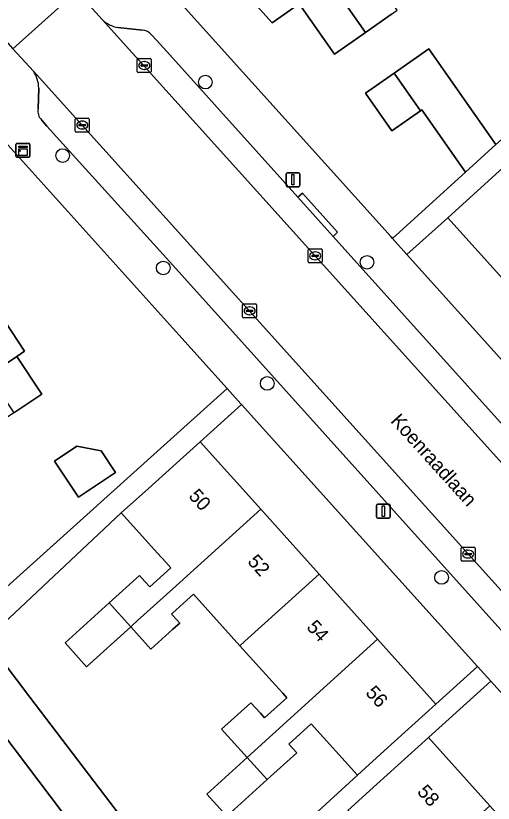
# Model space of a CAD drawing. Extents: x 158352 to 159489, y 383828 to 384603.
# Drawn here: x 158988.7 to 159023, y 384252.8 to 384309.3 of the extents above; entities that cross this region are included whole.
import ezdxf

# ---------------------------------------------------------------- set-up
doc = ezdxf.new("R2010")
doc.units = 0
for name, color, linetype in [('IMGEO_Boom', 7, 'Continuous'), ('IMGEO_Erf', 7, 'Continuous'), ('IMGEO_Kast', 7, 'Continuous'), ('IMGEO_Kolk', 7, 'Continuous'), ('IMGEO_Lichtmast', 7, 'Continuous'), ('IMGEO_Openbare_ruimte_label', 7, 'Continuous'), ('IMGEO_Pand', 7, 'Continuous'), ('IMGEO_Pand_nummerreeks', 7, 'Continuous'), ('IMGEO_Parkeervlak_open', 7, 'Continuous'), ('IMGEO_Rijbaan_lokaal_open', 7, 'Continuous'), ('IMGEO_Voetpad_open', 7, 'Continuous')]:
    doc.layers.add(name, color=color, linetype=linetype)

msp = doc.modelspace()

# ---------------------------------------------------------------- linework, layer by layer
at = {"layer": 'IMGEO_Boom'}
for centre in [(159002.34, 384304.531), (158992.095, 384299.264), (159013.94, 384291.605), (158999.313, 384291.198), (159006.781, 384282.914), (159019.291, 384268.999)]:
    msp.add_circle(centre, 0.489, dxfattribs=at)
at = {"layer": 'IMGEO_Erf'}
for points in [[(158995.677, 384315.657), (159015.663, 384293.436), (159015.763, 384293.325), (159021.003, 384298.072), (159017.867, 384302.542), (159017.775, 384302.478), (159015.725, 384301.042), (159013.832, 384303.744), (159015.88, 384305.179), (159018.37, 384306.924), (159020.263, 384304.222), (159023.188, 384300.047), (159038.711, 384313.862)], [(159015.696, 384309.41), (159013.83, 384308.102), (159011.601, 384306.54), (159009.075, 384310.143), (159007.133, 384308.783), (159001.638, 384314.896)], [(158985.203, 384265.743), (159003.905, 384282.542), (159000, 384286.89), (158983.624, 384305.06)], [(158986.787, 384264.307), (158989.753, 384260.415), (159001.908, 384244.436), (159013.252, 384254.815), (159009.929, 384258.49), (159008.325, 384257.04), (159008.893, 384256.412), (159006.771, 384254.493), (159003.883, 384251.881), (159002.456, 384253.46), (159005.345, 384256.071), (159003.504, 384258.108), (159005.609, 384260.011), (159006.293, 384259.254), (159006.59, 384258.925), (159008.186, 384260.368), (159007.889, 384260.697), (159007.373, 384261.267), (159004.82, 384264.091), (159001.48, 384267.786), (159000, 384266.449), (158999.914, 384266.371), (159000, 384266.276), (159000.497, 384265.725), (159000, 384265.276), (158998.424, 384263.851), (158996.979, 384265.448), (158993.819, 384262.591), (158992.266, 384264.309), (158995.426, 384267.166), (158997.607, 384269.138), (158997.987, 384268.718), (158998.355, 384268.312), (158999.87, 384269.681), (158999.502, 384270.088), (158998.911, 384270.741), (158996.307, 384273.622), (158986.598, 384264.555)], [(158983.152, 384230.05), (158999.981, 384241.374), (158998.379, 384243.754), (158995.719, 384241.967), (158994.387, 384243.95), (158997.206, 384245.844), (158993.796, 384249.884), (158983.504, 384263.466)]]:
    msp.add_lwpolyline(points, dxfattribs=at)
for points in [[(159028.311, 384285.316), (159024.102, 384289.974), (159019.736, 384294.806), (159016.804, 384292.169), (159033.755, 384273.322), (159036.73, 384275.998), (159032.518, 384280.659)], [(158986.492, 384283.295), (158984.581, 384286.148), (158987.459, 384288.074), (158989.369, 384285.222), (158988.812, 384284.849), (158990.615, 384282.157), (158988.591, 384280.801), (158986.003, 384279.068), (158984.2, 384281.76)], [(159004.922, 384281.411), (159001.956, 384278.73), (159006.314, 384273.887), (159010.505, 384269.23), (159014.696, 384264.572), (159018.889, 384259.912), (159021.88, 384262.61)], [(158991.514, 384277.337), (158993.121, 384278.413), (158994.865, 384278.076), (158995.9, 384276.531), (158993.246, 384274.752)], [(159022.835, 384261.552), (159018.359, 384257.514), (159022.762, 384252.621), (159025.12, 384250), (159026.953, 384247.962), (159031.144, 384243.305), (159035.292, 384238.694), (159039.799, 384242.749), (159033.255, 384250)]]:
    msp.add_lwpolyline(points, close=True, dxfattribs=at)
at = {"layer": 'IMGEO_Kast'}
for p, q in [((158988.748, 384299.212), (158988.748, 384300.053)), ((158988.748, 384300.053), (158988.748, 384299.212)), ((158988.823, 384300.137), (158989.664, 384300.137)), ((158989.664, 384300.137), (158988.823, 384300.137)), ((158989.748, 384300.062), (158989.748, 384299.221)), ((158989.748, 384299.221), (158989.748, 384300.062)), ((158989.673, 384299.137), (158988.832, 384299.137)), ((158988.832, 384299.137), (158989.673, 384299.137))]:
    msp.add_line(p, q, dxfattribs=at)
for points in [[(158988.943, 384299.927), (158989.543, 384299.927), (158989.543, 384299.842), (158988.943, 384299.842), (158988.943, 384299.927)], [(158988.943, 384299.752), (158989.543, 384299.752), (158989.543, 384299.263), (158988.943, 384299.263), (158988.943, 384299.752)]]:
    msp.add_lwpolyline(points, dxfattribs=at)
msp.add_circle((158989.027, 384299.601), 0.0377, dxfattribs=at)
for centre, start, end in [((158988.826, 384300.059), 92.4484, 184.2845), ((158988.826, 384300.059), 92.4484, 184.2845), ((158989.67, 384300.059), 2.4484, 94.2845), ((158989.67, 384300.059), 2.4484, 94.2845), ((158988.826, 384299.215), 182.4484, 274.2845), ((158988.826, 384299.215), 182.4484, 274.2845), ((158989.67, 384299.215), 272.4484, 4.2845), ((158989.67, 384299.215), 272.4484, 4.2845)]:
    msp.add_arc(centre, 0.0779, start, end, dxfattribs=at)
at = {"layer": 'IMGEO_Kolk'}
for p, q in [((158997.455, 384305.302), (158997.455, 384306.154)), ((158997.53, 384306.228), (158998.382, 384306.228)), ((158998.456, 384306.154), (158998.456, 384305.302)), ((158997.714, 384305.722), (158997.714, 384305.734)), ((158998.152, 384305.685), (158997.754, 384305.685)), ((158997.757, 384305.771), (158998.155, 384305.771)), ((158997.943, 384306.008), (158997.968, 384306.008)), ((158998.198, 384305.734), (158998.198, 384305.722)), ((158998.382, 384305.228), (158997.53, 384305.228)), ((158997.966, 384305.448), (158997.941, 384305.448)), ((158993.005, 384301.024), (158993.005, 384301.876)), ((158993.08, 384301.95), (158993.932, 384301.95)), ((158993.493, 384301.73), (158993.518, 384301.73)), ((158994.006, 384301.876), (158994.006, 384301.024)), ((158993.932, 384300.95), (158993.08, 384300.95)), ((158993.264, 384301.444), (158993.264, 384301.456)), ((158993.702, 384301.407), (158993.304, 384301.407)), ((158993.307, 384301.493), (158993.705, 384301.493)), ((158993.516, 384301.17), (158993.491, 384301.17)), ((158993.748, 384301.456), (158993.748, 384301.444)), ((159009.718, 384291.642), (159009.718, 384292.494)), ((159009.793, 384292.568), (159010.645, 384292.568)), ((159010.719, 384292.494), (159010.719, 384291.642)), ((159009.977, 384292.062), (159009.977, 384292.074)), ((159010.415, 384292.025), (159010.017, 384292.025)), ((159010.02, 384292.111), (159010.418, 384292.111)), ((159010.206, 384292.348), (159010.231, 384292.348)), ((159010.461, 384292.074), (159010.461, 384292.062)), ((159010.645, 384291.568), (159009.793, 384291.568)), ((159010.229, 384291.788), (159010.204, 384291.788)), ((159005.014, 384287.696), (159005.014, 384288.548)), ((159005.089, 384288.622), (159005.941, 384288.622)), ((159006.015, 384288.548), (159006.015, 384287.696)), ((159005.273, 384288.116), (159005.273, 384288.128)), ((159005.711, 384288.079), (159005.313, 384288.079)), ((159005.316, 384288.165), (159005.714, 384288.165)), ((159005.502, 384288.402), (159005.527, 384288.402)), ((159005.757, 384288.128), (159005.757, 384288.116)), ((159005.941, 384287.622), (159005.089, 384287.622)), ((159005.525, 384287.842), (159005.5, 384287.842)), ((159020.696, 384270.246), (159020.696, 384271.098)), ((159020.771, 384271.172), (159021.623, 384271.172)), ((159021.697, 384271.098), (159021.697, 384270.246)), ((159020.955, 384270.666), (159020.955, 384270.678)), ((159021.393, 384270.629), (159020.995, 384270.629)), ((159020.998, 384270.715), (159021.396, 384270.715)), ((159021.184, 384270.952), (159021.209, 384270.952)), ((159021.439, 384270.678), (159021.439, 384270.666)), ((159021.623, 384270.172), (159020.771, 384270.172)), ((159021.207, 384270.392), (159021.182, 384270.392))]:
    msp.add_line(p, q, dxfattribs=at)
for points in [[(158997.455, 384305.302), (158997.455, 384306.154)], [(158997.53, 384306.228), (158998.382, 384306.228)], [(158998.456, 384306.154), (158998.456, 384305.302)], [(158998.382, 384305.228), (158997.53, 384305.228)], [(158993.005, 384301.024), (158993.005, 384301.876)], [(158993.08, 384301.95), (158993.932, 384301.95)], [(158994.006, 384301.876), (158994.006, 384301.024)], [(158993.932, 384300.95), (158993.08, 384300.95)], [(159009.718, 384291.642), (159009.718, 384292.494)], [(159009.793, 384292.568), (159010.645, 384292.568)], [(159010.719, 384292.494), (159010.719, 384291.642)], [(159010.645, 384291.568), (159009.793, 384291.568)], [(159005.014, 384287.696), (159005.014, 384288.548)], [(159005.089, 384288.622), (159005.941, 384288.622)], [(159006.015, 384288.548), (159006.015, 384287.696)], [(159005.941, 384287.622), (159005.089, 384287.622)], [(159020.696, 384270.246), (159020.696, 384271.098)], [(159020.771, 384271.172), (159021.623, 384271.172)], [(159021.697, 384271.098), (159021.697, 384270.246)], [(159021.623, 384270.172), (159020.771, 384270.172)]]:
    msp.add_lwpolyline(points, dxfattribs=at)
for centre, radius, start, end in [((158997.532, 384306.152), 0.0765, 91.552, 178.448), ((158997.532, 384306.152), 0.0765, 91.552, 178.448), ((158998.38, 384306.152), 0.0765, 1.552, 88.448), ((158998.38, 384306.152), 0.0765, 1.552, 88.448), ((158997.754, 384305.731), 0.0403, 85.8775, 175.7526), ((158997.751, 384305.721), 0.0366, 178.938, 274.7102), ((158998.155, 384305.728), 0.043, 264.8664, 352.4533), ((158998.159, 384305.733), 0.0386, 1.7309, 96.639), ((158997.532, 384305.304), 0.0765, 181.552, 268.448), ((158997.532, 384305.304), 0.0765, 181.552, 268.448), ((158998.38, 384305.304), 0.0765, 271.552, 358.448), ((158998.38, 384305.304), 0.0765, 271.552, 358.448), ((158993.082, 384301.874), 0.0765, 91.552, 178.448), ((158993.082, 384301.874), 0.0765, 91.552, 178.448), ((158993.93, 384301.874), 0.0765, 1.552, 88.448), ((158993.93, 384301.874), 0.0765, 1.552, 88.448), ((158993.082, 384301.026), 0.0765, 181.552, 268.448), ((158993.082, 384301.026), 0.0765, 181.552, 268.448), ((158993.304, 384301.453), 0.0403, 85.8775, 175.7526), ((158993.301, 384301.443), 0.0366, 178.938, 274.7102), ((158993.705, 384301.45), 0.043, 264.8664, 352.4533), ((158993.709, 384301.455), 0.0386, 1.7309, 96.639), ((158993.93, 384301.026), 0.0765, 271.552, 358.448), ((158993.93, 384301.026), 0.0765, 271.552, 358.448), ((159009.795, 384292.492), 0.0765, 91.552, 178.448), ((159009.795, 384292.492), 0.0765, 91.552, 178.448), ((159010.643, 384292.492), 0.0765, 1.552, 88.448), ((159010.643, 384292.492), 0.0765, 1.552, 88.448), ((159010.017, 384292.071), 0.0403, 85.8775, 175.7526), ((159010.014, 384292.061), 0.0366, 178.938, 274.7102), ((159010.418, 384292.068), 0.043, 264.8664, 352.4533), ((159010.422, 384292.073), 0.0386, 1.7309, 96.639), ((159009.795, 384291.644), 0.0765, 181.552, 268.448), ((159009.795, 384291.644), 0.0765, 181.552, 268.448), ((159010.643, 384291.644), 0.0765, 271.552, 358.448), ((159010.643, 384291.644), 0.0765, 271.552, 358.448), ((159005.091, 384288.546), 0.0765, 91.552, 178.448), ((159005.091, 384288.546), 0.0765, 91.552, 178.448), ((159005.939, 384288.546), 0.0765, 1.552, 88.448), ((159005.939, 384288.546), 0.0765, 1.552, 88.448), ((159005.313, 384288.125), 0.0403, 85.8775, 175.7526), ((159005.31, 384288.115), 0.0366, 178.938, 274.7102), ((159005.714, 384288.122), 0.043, 264.8664, 352.4533), ((159005.718, 384288.127), 0.0386, 1.7309, 96.639), ((159005.091, 384287.698), 0.0765, 181.552, 268.448), ((159005.091, 384287.698), 0.0765, 181.552, 268.448), ((159005.939, 384287.698), 0.0765, 271.552, 358.448), ((159005.939, 384287.698), 0.0765, 271.552, 358.448), ((159020.773, 384271.096), 0.0765, 91.552, 178.448), ((159020.773, 384271.096), 0.0765, 91.552, 178.448), ((159021.621, 384271.096), 0.0765, 1.552, 88.448), ((159021.621, 384271.096), 0.0765, 1.552, 88.448), ((159020.995, 384270.675), 0.0403, 85.8775, 175.7526), ((159020.992, 384270.665), 0.0366, 178.938, 274.7102), ((159021.396, 384270.672), 0.043, 264.8664, 352.4533), ((159021.4, 384270.677), 0.0386, 1.7309, 96.639), ((159020.773, 384270.248), 0.0765, 181.552, 268.448), ((159020.773, 384270.248), 0.0765, 181.552, 268.448), ((159021.621, 384270.248), 0.0765, 271.552, 358.448), ((159021.621, 384270.248), 0.0765, 271.552, 358.448)]:
    msp.add_arc(centre, radius, start, end, dxfattribs=at)
for centre, major_axis, ratio, start_param, end_param in [((158997.942, 384305.728), (-0.387, 0.002), 0.722429, 4.712389, 7.853982), ((158997.967, 384305.728), (-0.39, 0.002), 0.717154, 1.570796, 4.712389), ((158993.492, 384301.45), (-0.387, 0.002), 0.722429, 4.712389, 7.853982), ((158993.517, 384301.45), (-0.39, 0.002), 0.717154, 1.570796, 4.712389), ((159010.205, 384292.068), (-0.387, 0.002), 0.722429, 4.712389, 7.853982), ((159010.23, 384292.068), (-0.39, 0.002), 0.717154, 1.570796, 4.712389), ((159005.501, 384288.122), (-0.387, 0.002), 0.722429, 4.712389, 7.853982), ((159005.526, 384288.122), (-0.39, 0.002), 0.717154, 1.570796, 4.712389), ((159021.183, 384270.672), (-0.387, 0.002), 0.722429, 4.712389, 7.853982), ((159021.208, 384270.672), (-0.39, 0.002), 0.717154, 1.570796, 4.712389)]:
    msp.add_ellipse(centre, major_axis=major_axis, ratio=ratio, start_param=start_param, end_param=end_param, dxfattribs=at)
at = {"layer": 'IMGEO_Lichtmast'}
for p, q in [((159008.127, 384297.128), (159008.127, 384297.928)), ((159008.127, 384297.928), (159008.127, 384297.128)), ((159008.227, 384298.028), (159009.017, 384298.028)), ((159009.017, 384298.028), (159008.227, 384298.028)), ((159009.117, 384297.928), (159009.117, 384297.128)), ((159009.117, 384297.128), (159009.117, 384297.928)), ((159009.017, 384297.028), (159008.227, 384297.028)), ((159008.227, 384297.028), (159009.017, 384297.028)), ((159014.619, 384273.348), (159014.619, 384274.148)), ((159014.619, 384274.148), (159014.619, 384273.348)), ((159014.719, 384274.248), (159015.509, 384274.248)), ((159015.509, 384274.248), (159014.719, 384274.248)), ((159015.609, 384274.148), (159015.609, 384273.348)), ((159015.609, 384273.348), (159015.609, 384274.148)), ((159015.509, 384273.248), (159014.719, 384273.248)), ((159014.719, 384273.248), (159015.509, 384273.248))]:
    msp.add_line(p, q, dxfattribs=at)
for points in [[(159008.547, 384297.903), (159008.697, 384297.903), (159008.697, 384297.153), (159008.547, 384297.153), (159008.547, 384297.903)], [(159015.039, 384274.123), (159015.189, 384274.123), (159015.189, 384273.373), (159015.039, 384273.373), (159015.039, 384274.123)]]:
    msp.add_lwpolyline(points, dxfattribs=at)
for centre, start, end in [((159008.227, 384297.928), 90, 180), ((159008.227, 384297.928), 90, 180), ((159009.017, 384297.928), 0, 90), ((159009.017, 384297.928), 360, 90), ((159008.227, 384297.128), 180, 270), ((159008.227, 384297.128), 180, 270), ((159009.017, 384297.128), 270, 0), ((159009.017, 384297.128), 270, 0), ((159014.719, 384274.148), 90, 180), ((159014.719, 384274.148), 90, 180), ((159015.509, 384274.148), 0, 90), ((159015.509, 384274.148), 360, 90), ((159014.719, 384273.348), 180, 270), ((159014.719, 384273.348), 180, 270), ((159015.509, 384273.348), 270, 0), ((159015.509, 384273.348), 270, 0)]:
    msp.add_arc(centre, 0.1, start, end, dxfattribs=at)
at = {"layer": 'IMGEO_Pand'}
for points in [[(159011.469, 384321.791), (159006.616, 384318.387), (159013.83, 384308.102), (159015.696, 384309.41), (159016.096, 384309.691), (159015.814, 384310.093), (159015.961, 384310.196), (159018.4, 384311.906), (159016.255, 384314.967), (159016.162, 384315.1)], [(159013.83, 384308.102), (159006.616, 384318.387), (159001.638, 384314.896), (159007.133, 384308.783), (159009.075, 384310.143), (159011.601, 384306.54)], [(159018.37, 384306.924), (159015.88, 384305.179), (159017.775, 384302.478), (159017.867, 384302.542), (159021.003, 384298.072), (159023.188, 384300.047), (159020.263, 384304.222)], [(159015.88, 384305.179), (159013.832, 384303.744), (159015.725, 384301.042), (159017.775, 384302.478)], [(159025.479, 384299.745), (159025.355, 384299.883), (159023.446, 384298.159), (159019.736, 384294.806), (159024.102, 384289.974), (159033.273, 384298.263), (159031.663, 384300.045), (159029.65, 384298.227), (159030.14, 384297.702), (159028.559, 384296.306)], [(158986.492, 384283.295), (158986.787, 384283.493), (158988.812, 384284.849), (158989.369, 384285.222), (158987.459, 384288.074), (158984.581, 384286.148)], [(158988.591, 384280.801), (158990.615, 384282.157), (158988.812, 384284.849), (158986.787, 384283.493)], [(158991.514, 384277.337), (158993.246, 384274.752), (158995.9, 384276.531), (158994.865, 384278.076), (158993.121, 384278.413)], [(159006.314, 384273.887), (159001.956, 384278.73), (159000, 384276.962), (158998.247, 384275.378), (158996.307, 384273.622), (158998.911, 384270.741), (158999.502, 384270.088), (158999.87, 384269.681), (158998.355, 384268.312), (158997.987, 384268.718), (158997.607, 384269.138), (158995.426, 384267.166), (158996.979, 384265.448), (158997.083, 384265.542), (158997.478, 384265.899), (159000, 384268.179)], [(159010.505, 384269.23), (159006.314, 384273.887), (159000, 384268.179), (158997.478, 384265.899), (158997.083, 384265.542), (158996.979, 384265.448), (158998.424, 384263.851), (159000, 384265.276), (159000.497, 384265.725), (159000, 384266.276), (158999.914, 384266.371), (159000, 384266.449), (159001.48, 384267.786), (159004.82, 384264.091), (159005.156, 384264.395)], [(159010.505, 384269.23), (159005.156, 384264.395), (159004.82, 384264.091), (159007.373, 384261.267), (159007.889, 384260.697), (159008.186, 384260.368), (159006.59, 384258.925), (159006.293, 384259.254), (159005.609, 384260.011), (159003.504, 384258.108), (159005.345, 384256.071), (159014.696, 384264.572)], [(158995.426, 384267.166), (158992.266, 384264.309), (158993.819, 384262.591), (158996.979, 384265.448)], [(159005.345, 384256.071), (159006.771, 384254.493), (159008.893, 384256.412), (159008.325, 384257.04), (159009.929, 384258.49), (159013.252, 384254.815), (159015.181, 384256.559), (159018.889, 384259.912), (159014.696, 384264.572)], [(159022.762, 384252.621), (159018.359, 384257.514), (159014.651, 384254.161), (159012.562, 384252.271), (159012.653, 384252.17), (159014.613, 384250), (159015.223, 384249.325), (159015.84, 384248.642), (159016.072, 384248.385), (159014.605, 384247.063), (159014.373, 384247.32), (159013.799, 384247.872), (159011.739, 384245.918), (159012.731, 384244.819), (159012.915, 384244.615), (159013.356, 384244.126), (159013.524, 384244.278), (159019.86, 384250)], [(159006.771, 384254.493), (159005.345, 384256.071), (159002.456, 384253.46), (159003.883, 384251.881)]]:
    msp.add_lwpolyline(points, close=True, dxfattribs=at)
at = {"layer": 'IMGEO_Parkeervlak_open'}
for points in [[(158994.927, 384309.022), (159046.731, 384251.567), (159048.15, 384250)], [(158997.818, 384308.269), (158996.062, 384308.439)], [(159047.495, 384253.53), (159035.51, 384266.786), (159011.502, 384293.463), (159008.965, 384296.281), (159000, 384306.261), (158998.857, 384307.508), (158998.464, 384307.925)], [(159043.829, 384245.588), (159042.16, 384247.433), (158990.002, 384305.306)], [(158990.378, 384304.109), (158990.338, 384302.612)], [(158990.579, 384301.836), (158990.971, 384301.379), (159000, 384291.405), (159007.299, 384283.302), (159037.261, 384250), (159040.105, 384246.839)]]:
    msp.add_lwpolyline(points, dxfattribs=at)
for centre, radius, start, end in [((158996.516, 384310.72), 2.326, 226.8903, 258.7345), ((158997.774, 384307.407), 0.863, 36.8794, 87.0493), ((158988.246, 384304.097), 2.132, 0.3225, 34.5544), ((158991.151, 384302.439), 0.831, 167.9741, 226.5321)]:
    msp.add_arc(centre, radius, start, end, dxfattribs=at)
at = {"layer": 'IMGEO_Rijbaan_lokaal_open'}
msp.add_lwpolyline([(158986.221, 384309.504), (158988.52, 384306.912), (158993.108, 384311.06), (158991.889, 384312.464)], dxfattribs=at)
msp.add_lwpolyline([(159046.731, 384251.567), (158994.927, 384309.022), (158993.108, 384311.06), (158988.52, 384306.912), (158990.002, 384305.306), (159042.16, 384247.433)], close=True, dxfattribs=at)
at = {"layer": 'IMGEO_Voetpad_open'}
for points in [[(159034.671, 384272.304), (159033.755, 384273.322), (159016.804, 384292.169), (159015.763, 384293.325), (159015.663, 384293.436), (158995.677, 384315.657), (158991.889, 384312.464), (158993.108, 384311.06), (158994.927, 384309.022)], [(159038.711, 384313.862), (159023.188, 384300.047), (159021.003, 384298.072), (159015.763, 384293.325), (159016.804, 384292.169), (159019.736, 384294.806), (159023.446, 384298.159), (159025.355, 384299.883), (159025.479, 384299.745), (159038.732, 384311.517)], [(158996.062, 384308.439), (158997.818, 384308.269)], [(158998.464, 384307.925), (158998.857, 384307.508), (159000, 384306.261), (159008.965, 384296.281), (159009.298, 384296.575), (159011.816, 384293.764), (159011.502, 384293.463), (159035.51, 384266.786), (159047.495, 384253.53)], [(158990.002, 384305.306), (158988.52, 384306.912)], [(158983.624, 384305.06), (159000, 384286.89), (159003.905, 384282.542), (159004.891, 384281.445), (159004.922, 384281.411), (159021.88, 384262.61), (159022.835, 384261.552), (159033.255, 384250), (159039.799, 384242.749), (159040.731, 384241.717), (159057.558, 384223.073), (159058.694, 384221.815), (159075.615, 384203.066), (159076.521, 384202.062), (159113.036, 384161.604), (159114.903, 384159.584), (159116.049, 384158.327), (159118.955, 384160.473), (159115.621, 384164.16), (159116.392, 384164.857), (159116.308, 384164.973)], [(158990.338, 384302.612), (158990.378, 384304.109)], [(159040.105, 384246.839), (159037.261, 384250), (159007.299, 384283.302), (159000, 384291.405), (158990.971, 384301.379), (158990.579, 384301.836)], [(158986.598, 384264.555), (158996.307, 384273.622), (158998.247, 384275.378), (159000, 384276.962), (159001.956, 384278.73), (159004.922, 384281.411), (159004.891, 384281.445), (159003.905, 384282.542), (158985.203, 384265.743)], [(159012.562, 384252.271), (159014.651, 384254.161), (159018.359, 384257.514), (159022.835, 384261.552), (159021.88, 384262.61), (159018.889, 384259.912), (159015.181, 384256.559), (159013.252, 384254.815), (159001.908, 384244.436), (158989.753, 384260.415), (158986.787, 384264.307)], [(158983.504, 384263.466), (158993.796, 384249.884), (158997.206, 384245.844), (158998.538, 384243.861), (158998.379, 384243.754), (158999.981, 384241.374), (158983.152, 384230.05)]]:
    msp.add_lwpolyline(points, dxfattribs=at)
msp.add_lwpolyline([(159011.502, 384293.463), (159011.816, 384293.764), (159009.298, 384296.575), (159008.965, 384296.281)], close=True, dxfattribs=at)
for centre, radius, start, end in [((158996.516, 384310.72), 2.326, 226.8903, 258.7345), ((158997.774, 384307.407), 0.863, 36.8794, 87.0493), ((158988.246, 384304.097), 2.132, 0.3225, 34.5544), ((158991.151, 384302.439), 0.831, 167.9741, 226.5321)]:
    msp.add_arc(centre, radius, start, end, dxfattribs=at)

# ---------------------------------------------------------------- texts
at = {"layer": 'IMGEO_Openbare_ruimte_label'}
msp.add_text('Koenraadlaan', height=1, rotation=312.0809, dxfattribs=at).set_placement((159015.582, 384280.187))
at = {"layer": 'IMGEO_Pand_nummerreeks'}
for s, rotation, p in [('50', 311.9804, (159001.084, 384274.796)), ('52', 311.9804, (159005.313, 384270.095)), ('54', 311.9804, (159009.548, 384265.389)), ('56', 311.9818, (159013.782, 384260.684)), ('58', 311.9804, (159017.487, 384253.58))]:
    msp.add_text(s, height=1, rotation=rotation, dxfattribs=at).set_placement(p)

doc.saveas('drawing.dxf')
